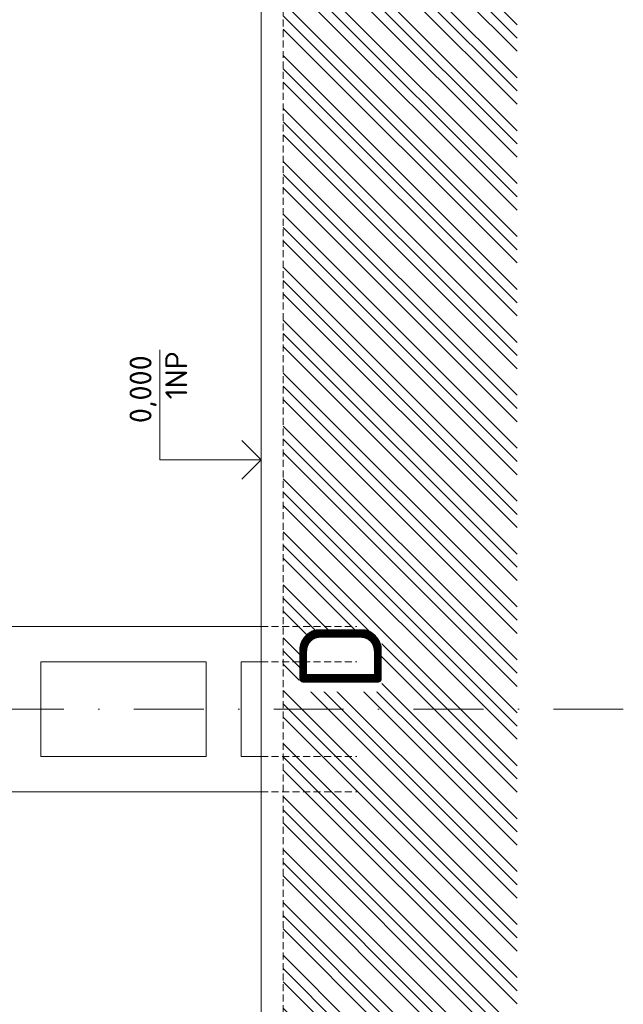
# Model space of a CAD drawing. Header units: millimetres. Extents: x -15830 to 4680139, y -28864 to 2281735.
# Tile 316 of 577: x 130702 to 136184, y 286902 to 295847. Entities that reach past the tile are written whole.
import ezdxf
from ezdxf.enums import TextEntityAlignment as Align

# ---------------------------------------------------------------- set-up
doc = ezdxf.new("R2010")
doc.units = ezdxf.units.MM
for name, pattern in [('CENTERX2', [101.6, 63.5, -12.7, 12.7, -12.7]), ('DASHDOT', [25.4, 12.7, -6.35, 0, -6.35]), ('HIDDEN', [9.525, 6.35, -3.175])]:
    doc.linetypes.add(name, pattern=pattern)
for name, color, linetype, lineweight in [('A99_N_koty-vysk', 160, 'Continuous', 5), ('A99_N_txt-popis-200', 240, 'Continuous', 5), ('A99_S_kce-pohl', 7, 'Continuous', 5), ('A99_S_kce-rez-sil', 7, 'Continuous', 15), ('A99_S_osy', 1, 'CENTERX2', 5), ('A99_S_sraf', 252, 'Continuous', 9)]:
    doc.layers.add(name, color=color, linetype=linetype, lineweight=lineweight)
doc.styles.add('A99_kota', font='isocpeur.ttf', dxfattribs={"height": 2})
doc.styles.add('ad_popis 100', font='isocpeur.ttf', dxfattribs={"height": 200})

# ---------------------------------------------------------------- blocks, each defined once
blk = doc.blocks.new('*U27')
at = {"color": 0, "linetype": 'ByBlock', "lineweight": -2}
blk.add_line((-3, 0), (7, 0), dxfattribs=at)
for points in [[(0, 0), (0, 9.2), (0, 9.2), (9.999, 9.2)], [(-1.75, 1.75), (0, 0), (1.75, 1.75)]]:
    blk.add_lwpolyline(points, dxfattribs=at)
at = {"color": 0, "linetype": 'ByBlock', "lineweight": -2, "style": 'A99_kota'}
for tag, p in [('VYSKA', (9.499, 11.95)), ('POPIS', (9.499, 8.7))]:
    blk.add_attdef(tag, text='', height=2, dxfattribs=at).set_placement(p, align=Align.TOP_RIGHT)

msp = doc.modelspace()

# ---------------------------------------------------------------- hatches: boundary and pattern name
at = {"layer": 'A99_S_sraf', "linetype": 'Continuous', "lineweight": 0}
h = msp.add_hatch(dxfattribs=at)
h.set_pattern_fill('ZEM_PUVODNI', color=256, scale=85)
h.set_pattern_definition([(135, (127233.95, 244883.25), (-240.4163, -240.4163), []), (135, (127233.95, 245003.46), (-240.4163, -240.4163), []), (135, (127233.95, 245123.67), (-240.4163, -240.4163), [])])
h.paths.add_polyline_path([(133706.307, 226798.285), (133351.356, 239257.124), (133244.089, 242832.689), (133839.23, 243003.645), (133778.95, 243313.252), (133778.95, 243683.252), (133093.95, 243683.252), (133093.95, 327933.252), (135218.95, 327933.252), (135218.95, 226795.752)])

# ---------------------------------------------------------------- linework, layer by layer
at = {"layer": 'A99_S_kce-pohl'}
for p, q in [((126033.95, 290333.252), (132893.95, 290333.252)), ((130893.95, 290013.252), (130893.95, 289153.252)), ((130893.95, 290013.252), (132393.95, 290013.252)), ((132393.95, 290013.252), (132393.95, 289153.252)), ((132713.95, 290013.252), (132713.95, 289153.252)), ((132713.95, 290013.252), (132893.95, 290013.252)), ((130893.95, 289153.252), (132393.95, 289153.252)), ((132713.95, 289153.252), (132893.95, 289153.252)), ((126033.95, 288833.252), (132893.95, 288833.252))]:
    msp.add_line(p, q, dxfattribs=at)
at = {"layer": 'A99_S_kce-rez-sil', "color": 7, "linetype": 'Continuous', "lineweight": 15}
msp.add_line((132893.949, 271013.252), (132893.95, 327933.252), dxfattribs=at)
at = {"layer": 'A99_S_kce-rez-sil', "color": 7, "linetype": 'HIDDEN', "lineweight": 5, "ltscale": 10}
msp.add_line((133093.95, 243683.252), (133093.95, 327933.252), dxfattribs=at)
for points in [[(132893.95, 289153.252), (133763.95, 289153.252)], [(132893.95, 288833.252), (133763.95, 288833.252)]]:
    msp.add_lwpolyline(points, dxfattribs=at)
at = {"layer": 'A99_S_osy', "linetype": 'DASHDOT', "lineweight": 5, "ltscale": 50}
msp.add_lwpolyline([(136183.768, 289583.252), (116163.768, 289583.252)], dxfattribs=at)

# ---------------------------------------------------------------- block references
at = {"layer": 'A99_N_koty-vysk'}
ref = msp.add_blockref('*U27', (132893.95, 291848.252), dxfattribs=dict(at, xscale=100, yscale=100, zscale=100, rotation=90.00000000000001))
ref.add_attrib('VYSKA', '0,000', dxfattribs={"layer": '0', "color": 0, "linetype": 'ByBlock', "lineweight": -2, "height": 200, "rotation": 90, "style": 'A99_kota'}).set_placement((131698.95, 292798.181), align=Align.TOP_RIGHT)
ref.add_attrib('POPIS_001', '1NP', (132223.95, 292398.181), dxfattribs={"layer": '0', "color": 0, "linetype": 'ByBlock', "lineweight": -2, "height": 200, "rotation": 90, "style": 'A99_kota'})

# ---------------------------------------------------------------- texts
at = {"layer": 'A99_N_txt-popis-200', "color": 1, "lineweight": 0, "insert": (129583.95, 291828.252), "char_height": 750, "width": 2901.88788, "attachment_point": 1, "rotation": 90, "style": 'ad_popis 100', "bg_fill": 3, "box_fill_scale": 1, "bg_fill_color": 256, "bg_fill_transparency": 0}
msp.add_mtext('hala C', dxfattribs=at)

# ---------------------------------------------------------------- next in the draw order: texts
at = {"layer": 'A99_N_txt-popis-200', "color": 1, "lineweight": 0, "insert": (133240.453, 289743.252), "char_height": 750, "width": 491.27702, "attachment_point": 1, "rotation": 90, "style": 'ad_popis 100', "bg_fill": 3, "box_fill_scale": 1, "bg_fill_color": 256, "bg_fill_transparency": 0}
msp.add_mtext('D', dxfattribs=at)

# ---------------------------------------------------------------- next in the draw order: linework, layer by layer
at = {"layer": 'A99_S_kce-rez-sil', "color": 7, "linetype": 'HIDDEN', "lineweight": 5, "ltscale": 10}
for points in [[(132893.95, 290333.252), (133763.95, 290333.252)], [(132893.95, 290013.252), (133763.95, 290013.252)]]:
    msp.add_lwpolyline(points, dxfattribs=at)

doc.saveas('drawing.dxf')
